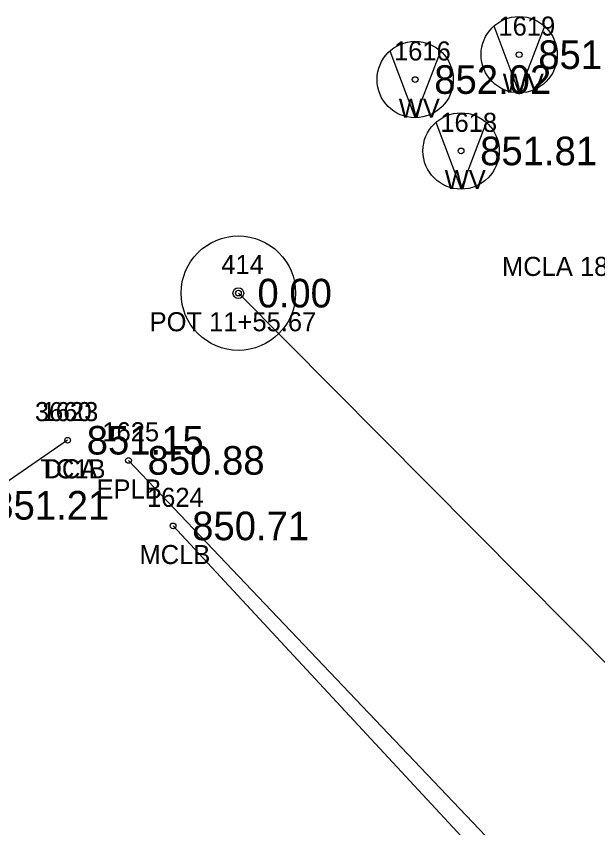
# Model space of a CAD drawing. Extents: x 1622501 to 1626664, y 1117816 to 1121579.
# Drawn here: x 1624749.16 to 1624779.65, y 1120168.11 to 1120210.66 of the extents above; entities that cross this region are included whole.
import ezdxf

# ---------------------------------------------------------------- set-up
doc = ezdxf.new("R2010")
doc.units = 0
for name, color, linetype in [('RD_EX_Conc', 7, 'Continuous'), ('RD_EX_Conc_txCode', 7, 'Continuous'), ('RD_EX_Road', 7, 'Continuous'), ('RD_EX_Road_txCode', 7, 'Continuous'), ('RD_EX_TX_Conc_ELEV', 7, 'Continuous'), ('RD_EX_TX_Road_ELEV', 7, 'Continuous'), ('RD_EX_TX_UT_ELEV', 7, 'Continuous'), ('RD_EX_UT', 7, 'Continuous'), ('RD_EX_UT_txCode', 7, 'Continuous'), ('RD_HC_Cl', 7, 'Continuous'), ('RD_HC_Data', 7, 'Continuous'), ('RD_HC_Survey_ELEV', 7, 'Continuous'), ('RD_HC_txCode', 7, 'Continuous'), ('RD_SMD_Locator', 7, 'Continuous')]:
    doc.layers.add(name, color=color, linetype=linetype)

msp = doc.modelspace()

# ---------------------------------------------------------------- linework, layer by layer
at = {"layer": 'RD_EX_Conc'}
for points in [[(1624751.857, 1120188.433), (1624746.904, 1120185.02), (1624728.153, 1120167.846), (1624725.779, 1120165.851)], [(1624817.068, 1120105.388), (1624780.068, 1120158.943), (1624774.769, 1120165.218), (1624757.385, 1120183.939)]]:
    msp.add_lwpolyline(points, dxfattribs=at)
at = {"layer": 'RD_EX_Road'}
msp.add_lwpolyline([(1624468.776, 1119721.97), (1624504.417, 1119755.418), (1624540.918, 1119789.518), (1624577.003, 1119823.632), (1624614.114, 1119858.363), (1624622.032, 1119866.661), (1624623.941, 1119868.415), (1624624.904, 1119868.053), (1624628.911, 1119871.896), (1624628.355, 1119872.684), (1624649.217, 1119892.427), (1624685.623, 1119926.575), (1624722.144, 1119961.012), (1624758.273, 1119995.003), (1624794.851, 1120029.549), (1624818.75, 1120051.929), (1624828.768, 1120068.769), (1624829.584, 1120080.906), (1624828.334, 1120088.311), (1624824.847, 1120095.343), (1624817.994, 1120105.913), (1624780.843, 1120159.392), (1624775.475, 1120165.887), (1624755.046, 1120187.376)], dxfattribs=at)
at = {"layer": 'RD_EX_UT'}
for p, q in [((1624775.531, 1120206.656), (1624774.228, 1120210.139)), ((1624775.531, 1120206.656), (1624776.853, 1120210.102)), ((1624770.078, 1120205.351), (1624768.774, 1120208.834)), ((1624770.078, 1120205.351), (1624771.4, 1120208.797)), ((1624772.484, 1120201.607), (1624771.18, 1120205.089)), ((1624772.484, 1120201.607), (1624773.806, 1120205.052))]:
    msp.add_line(p, q, dxfattribs=at)
for centre in [(1624775.531, 1120208.649), (1624770.078, 1120207.344), (1624772.484, 1120203.599)]:
    msp.add_circle(centre, 2, dxfattribs=at)
at = {"layer": 'RD_HC_Cl'}
msp.add_line((1624870.491, 1120085.684), (1624760.808, 1120196.145), dxfattribs=at)
at = {"layer": 'RD_HC_Data'}
for radius in [3, 0.282]:
    msp.add_circle((1624760.808, 1120196.145), radius, dxfattribs=at)
at = {"layer": 'RD_SMD_Locator'}
for centre in [(1624775.531, 1120208.649), (1624770.078, 1120207.344), (1624772.484, 1120203.6), (1624760.808, 1120196.145), (1624751.857, 1120188.433), (1624751.857, 1120188.433), (1624755.046, 1120187.376), (1624757.385, 1120183.939)]:
    msp.add_circle(centre, 0.15, dxfattribs=at)

# ---------------------------------------------------------------- texts
at = {"layer": 'RD_EX_Conc_txCode'}
for s, p in [('MCLA 18 OGEE CONC', (1624774.631, 1120197.047)), ('3660', (1624750.14, 1120189.433)), ('1623', (1624750.487, 1120189.433)), ('TC1B', (1624750.424, 1120186.433)), ('DCA', (1624750.589, 1120186.433)), ('1624', (1624756.015, 1120184.939)), ('MCLB', (1624755.621, 1120181.939))]:
    msp.add_text(s, height=1, dxfattribs=at).set_placement(p)
at = {"layer": 'RD_EX_Road_txCode'}
for s, p in [('1625', (1624753.675, 1120188.376)), ('EPLB', (1624753.368, 1120185.376))]:
    msp.add_text(s, height=1, dxfattribs=at).set_placement(p)
at = {"layer": 'RD_EX_TX_Conc_ELEV'}
for s, p in [('851.15', (1624752.857, 1120187.683)), ('851.15', (1624752.857, 1120187.683)), ('851.21', (1624747.904, 1120184.27)), ('850.71', (1624758.385, 1120183.189))]:
    msp.add_text(s, height=1.5, dxfattribs=at).set_placement(p)
at = {"layer": 'RD_EX_TX_Road_ELEV'}
msp.add_text('850.88', height=1.5, dxfattribs=at).set_placement((1624756.046, 1120186.626))
at = {"layer": 'RD_EX_TX_UT_ELEV'}
for s, p in [('851.96', (1624776.531, 1120207.899)), ('852.02', (1624771.078, 1120206.594)), ('851.81', (1624773.484, 1120202.85))]:
    msp.add_text(s, height=1.5, dxfattribs=at).set_placement(p)
at = {"layer": 'RD_EX_UT_txCode'}
for s, p in [('1619', (1624774.445, 1120209.649)), ('1616', (1624768.968, 1120208.344)), ('WV', (1624774.673, 1120206.649)), ('WV', (1624769.22, 1120205.344)), ('1618', (1624771.397, 1120204.6)), ('WV', (1624771.625, 1120201.6))]:
    msp.add_text(s, height=1, dxfattribs=at).set_placement(p)
at = {"layer": 'RD_HC_Survey_ELEV'}
msp.add_text('0.00', height=1.5, dxfattribs=at).set_placement((1624761.808, 1120195.395))
at = {"layer": 'RD_HC_txCode'}
for s, p in [('414', (1624759.911, 1120197.145)), ('POT 11+55.67', (1624756.155, 1120194.145))]:
    msp.add_text(s, height=1, dxfattribs=at).set_placement(p)

doc.saveas('drawing.dxf')
